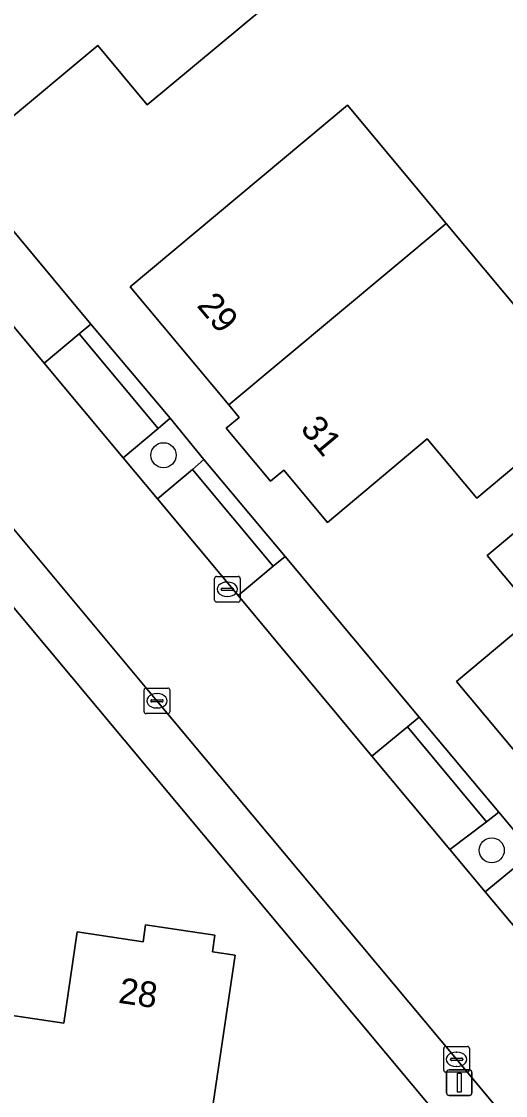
# Model space of a CAD drawing. Extents: x 164148 to 165261, y 382513 to 383432.
# Drawn here: x 164776.74 to 164795.63, y 383011.96 to 383053.88 of the extents above; entities that cross this region are included whole.
import ezdxf

# ---------------------------------------------------------------- set-up
doc = ezdxf.new("R2010")
doc.units = 0
for name, color, linetype in [('IMGEO_Boom', 7, 'Continuous'), ('IMGEO_Erf', 7, 'Continuous'), ('IMGEO_Groenvoorziening', 7, 'Continuous'), ('IMGEO_Kolk', 7, 'Continuous'), ('IMGEO_Lichtmast', 7, 'Continuous'), ('IMGEO_Pand', 7, 'Continuous'), ('IMGEO_Pand_nummerreeks', 7, 'Continuous'), ('IMGEO_Parkeervlak_open', 7, 'Continuous'), ('IMGEO_Rijbaan_lokaal_open', 7, 'Continuous'), ('IMGEO_Voetpad_open', 7, 'Continuous')]:
    doc.layers.add(name, color=color, linetype=linetype)

msp = doc.modelspace()

# ---------------------------------------------------------------- linework, layer by layer
at = {"layer": 'IMGEO_Boom'}
for centre in [(164782.284, 383036.954), (164795.095, 383021.53)]:
    msp.add_circle(centre, 0.489, dxfattribs=at)
at = {"layer": 'IMGEO_Erf'}
for points in [[(164774.713, 383068.268), (164780.486, 383061.369), (164786.258, 383054.47), (164781.652, 383050.629), (164779.717, 383052.949), (164775.871, 383049.742), (164775.823, 383049.702), (164774.139, 383051.722), (164773.628, 383051.296), (164771.905, 383053.356), (164772.419, 383053.785), (164772.009, 383054.277), (164768.168, 383058.885), (164772.051, 383062.122), (164770.12, 383064.439)], [(164789.459, 383050.622), (164793.317, 383046.003), (164799.079, 383039.106), (164794.507, 383035.279), (164792.575, 383037.588), (164788.685, 383034.332), (164786.979, 383036.371), (164786.465, 383035.941), (164784.735, 383038.008), (164785.241, 383038.431), (164784.834, 383038.917), (164780.979, 383043.523)], [(164773.625, 383034.37), (164756.914, 383036.848), (164756.945, 383037.007), (164750.961, 383037.884), (164745.467, 383038.7), (164743.325, 383039.011), (164732.535, 383040.594), (164726.832, 383041.442), (164721.322, 383042.249), (164719.176, 383042.567), (164708.591, 383044.131), (164702.568, 383045.027), (164697.666, 383045.734), (164696.644, 383045.892), (164694.5, 383046.223), (164676.627, 383048.817), (164672.72, 383049.384), (164670.369, 383036.742), (164669.457, 383030.808), (164668.043, 383018.43), (164792.926, 382999.883), (164794.329, 383009.577), (164793.988, 383009.985)], [(164800.287, 383037.53), (164806.077, 383030.603), (164811.852, 383023.693), (164807.266, 383019.849), (164805.309, 383022.184), (164801.419, 383018.924), (164797.58, 383023.505), (164793.713, 383028.12), (164796.845, 383030.735), (164794.917, 383033.045)], [(164784.293, 383018.222), (164784.196, 383017.562), (164785.081, 383017.432), (164783.318, 383005.501), (164774.198, 383006.849), (164775.415, 383015.23), (164778.393, 383014.789), (164778.918, 383018.342), (164781.485, 383017.963), (164781.583, 383018.623)]]:
    msp.add_lwpolyline(points, close=True, dxfattribs=at)
msp.add_lwpolyline([(164766.59, 383057.489), (164769.673, 383053.79), (164771.005, 383052.196), (164774.189, 383048.376), (164779.454, 383042.072), (164782.539, 383038.402), (164783.857, 383036.783), (164787.032, 383033.002), (164792.262, 383026.731), (164795.373, 383023.024), (164796.68, 383021.442)], dxfattribs=at)
at = {"layer": 'IMGEO_Groenvoorziening'}
for points in [[(164782.539, 383038.402), (164782.079, 383038), (164780.707, 383036.845), (164782.046, 383035.254), (164783.41, 383036.401), (164783.857, 383036.783)], [(164796.68, 383021.442), (164795.373, 383023.024), (164794.892, 383022.646), (164793.463, 383021.56), (164794.843, 383019.914), (164796.234, 383021.058)]]:
    msp.add_lwpolyline(points, close=True, dxfattribs=at)
at = {"layer": 'IMGEO_Kolk'}
for p, q in [((164784.275, 383031.295), (164784.275, 383032.147)), ((164784.35, 383032.221), (164785.202, 383032.221)), ((164784.763, 383032.001), (164784.788, 383032.001)), ((164785.276, 383032.147), (164785.276, 383031.295)), ((164784.534, 383031.715), (164784.534, 383031.727)), ((164784.972, 383031.678), (164784.574, 383031.678)), ((164784.577, 383031.764), (164784.975, 383031.764)), ((164785.018, 383031.727), (164785.018, 383031.715)), ((164785.202, 383031.221), (164784.35, 383031.221)), ((164784.786, 383031.441), (164784.761, 383031.441)), ((164781.528, 383026.94), (164781.528, 383027.792)), ((164781.603, 383027.866), (164782.455, 383027.866)), ((164782.529, 383027.792), (164782.529, 383026.94)), ((164781.787, 383027.36), (164781.787, 383027.372)), ((164782.225, 383027.323), (164781.827, 383027.323)), ((164781.83, 383027.409), (164782.228, 383027.409)), ((164782.016, 383027.646), (164782.041, 383027.646)), ((164782.271, 383027.372), (164782.271, 383027.36)), ((164782.455, 383026.866), (164781.603, 383026.866)), ((164782.039, 383027.086), (164782.014, 383027.086)), ((164793.295, 383013.872), (164794.147, 383013.872)), ((164793.22, 383012.946), (164793.22, 383013.798)), ((164793.708, 383013.652), (164793.733, 383013.652)), ((164794.221, 383013.798), (164794.221, 383012.946)), ((164793.479, 383013.366), (164793.479, 383013.378)), ((164793.917, 383013.329), (164793.519, 383013.329)), ((164793.522, 383013.415), (164793.92, 383013.415)), ((164793.731, 383013.092), (164793.706, 383013.092)), ((164793.963, 383013.378), (164793.963, 383013.366)), ((164794.147, 383012.872), (164793.295, 383012.872))]:
    msp.add_line(p, q, dxfattribs=at)
for points in [[(164784.275, 383031.295), (164784.275, 383032.147)], [(164784.35, 383032.221), (164785.202, 383032.221)], [(164785.276, 383032.147), (164785.276, 383031.295)], [(164785.202, 383031.221), (164784.35, 383031.221)], [(164781.528, 383026.94), (164781.528, 383027.792)], [(164781.603, 383027.866), (164782.455, 383027.866)], [(164782.529, 383027.792), (164782.529, 383026.94)], [(164782.455, 383026.866), (164781.603, 383026.866)], [(164793.295, 383013.872), (164794.147, 383013.872)], [(164793.22, 383012.946), (164793.22, 383013.798)], [(164794.221, 383013.798), (164794.221, 383012.946)], [(164794.147, 383012.872), (164793.295, 383012.872)]]:
    msp.add_lwpolyline(points, dxfattribs=at)
for centre, radius, start, end in [((164784.352, 383032.145), 0.0765, 91.552, 178.448), ((164784.352, 383032.145), 0.0765, 91.552, 178.448), ((164785.2, 383032.145), 0.0765, 1.552, 88.448), ((164785.2, 383032.145), 0.0765, 1.552, 88.448), ((164784.574, 383031.724), 0.0403, 85.8775, 175.7526), ((164784.571, 383031.714), 0.0366, 178.938, 274.7102), ((164784.975, 383031.721), 0.043, 264.8664, 352.4533), ((164784.979, 383031.726), 0.0386, 1.7309, 96.639), ((164784.352, 383031.297), 0.0765, 181.552, 268.448), ((164784.352, 383031.297), 0.0765, 181.552, 268.448), ((164785.2, 383031.297), 0.0765, 271.552, 358.448), ((164785.2, 383031.297), 0.0765, 271.552, 358.448), ((164781.605, 383027.79), 0.0765, 91.552, 178.448), ((164781.605, 383027.79), 0.0765, 91.552, 178.448), ((164782.453, 383027.79), 0.0765, 1.552, 88.448), ((164782.453, 383027.79), 0.0765, 1.552, 88.448), ((164781.827, 383027.369), 0.0403, 85.8775, 175.7526), ((164781.824, 383027.359), 0.0366, 178.938, 274.7102), ((164782.228, 383027.366), 0.043, 264.8664, 352.4533), ((164782.232, 383027.371), 0.0386, 1.7309, 96.639), ((164781.605, 383026.942), 0.0765, 181.552, 268.448), ((164781.605, 383026.942), 0.0765, 181.552, 268.448), ((164782.453, 383026.942), 0.0765, 271.552, 358.448), ((164782.453, 383026.942), 0.0765, 271.552, 358.448), ((164793.297, 383013.796), 0.0765, 91.552, 178.448), ((164793.297, 383013.796), 0.0765, 91.552, 178.448), ((164794.145, 383013.796), 0.0765, 1.552, 88.448), ((164794.145, 383013.796), 0.0765, 1.552, 88.448), ((164793.519, 383013.375), 0.0403, 85.8775, 175.7526), ((164793.516, 383013.365), 0.0366, 178.938, 274.7102), ((164793.92, 383013.372), 0.043, 264.8664, 352.4533), ((164793.924, 383013.377), 0.0386, 1.7309, 96.639), ((164793.297, 383012.948), 0.0765, 181.552, 268.448), ((164793.297, 383012.948), 0.0765, 181.552, 268.448), ((164794.145, 383012.948), 0.0765, 271.552, 358.448), ((164794.145, 383012.948), 0.0765, 271.552, 358.448)]:
    msp.add_arc(centre, radius, start, end, dxfattribs=at)
for centre, major_axis, ratio, start_param, end_param in [((164784.762, 383031.721), (-0.387, 0.002), 0.722429, 4.712389, 7.853982), ((164784.787, 383031.721), (-0.39, 0.002), 0.717154, 1.570796, 4.712389), ((164782.015, 383027.366), (-0.387, 0.002), 0.722429, 4.712389, 7.853982), ((164782.04, 383027.366), (-0.39, 0.002), 0.717154, 1.570796, 4.712389), ((164793.707, 383013.372), (-0.387, 0.002), 0.722429, 4.712389, 7.853982), ((164793.732, 383013.372), (-0.39, 0.002), 0.717154, 1.570796, 4.712389)]:
    msp.add_ellipse(centre, major_axis=major_axis, ratio=ratio, start_param=start_param, end_param=end_param, dxfattribs=at)
at = {"layer": 'IMGEO_Lichtmast'}
for p, q in [((164793.331, 383012.058), (164793.331, 383012.858)), ((164793.331, 383012.858), (164793.331, 383012.058)), ((164793.431, 383012.958), (164794.221, 383012.958)), ((164794.221, 383012.958), (164793.431, 383012.958)), ((164794.321, 383012.858), (164794.321, 383012.058)), ((164794.321, 383012.058), (164794.321, 383012.858)), ((164794.221, 383011.958), (164793.431, 383011.958)), ((164793.431, 383011.958), (164794.221, 383011.958))]:
    msp.add_line(p, q, dxfattribs=at)
msp.add_lwpolyline([(164793.751, 383012.833), (164793.901, 383012.833), (164793.901, 383012.083), (164793.751, 383012.083), (164793.751, 383012.833)], dxfattribs=at)
for centre, start, end in [((164793.431, 383012.858), 90, 180), ((164793.431, 383012.858), 90, 180), ((164794.221, 383012.858), 0, 90), ((164794.221, 383012.858), 360, 90), ((164793.431, 383012.058), 180, 270), ((164793.431, 383012.058), 180, 270), ((164794.221, 383012.058), 270, 0), ((164794.221, 383012.058), 270, 0)]:
    msp.add_arc(centre, 0.1, start, end, dxfattribs=at)
at = {"layer": 'IMGEO_Pand'}
for points in [[(164780.486, 383061.369), (164772.009, 383054.277), (164772.419, 383053.785), (164771.905, 383053.356), (164773.628, 383051.296), (164774.139, 383051.722), (164775.823, 383049.702), (164775.871, 383049.742), (164779.717, 383052.949), (164781.652, 383050.629), (164786.258, 383054.47)], [(164793.317, 383046.003), (164789.459, 383050.622), (164780.979, 383043.523), (164784.834, 383038.917)], [(164793.317, 383046.003), (164784.834, 383038.917), (164785.241, 383038.431), (164784.735, 383038.008), (164786.465, 383035.941), (164786.979, 383036.371), (164788.685, 383034.332), (164792.575, 383037.588), (164794.507, 383035.279), (164799.079, 383039.106)], [(164806.077, 383030.603), (164800.287, 383037.53), (164794.917, 383033.045), (164796.845, 383030.735), (164793.713, 383028.12), (164797.58, 383023.505)], [(164785.081, 383017.432), (164784.196, 383017.562), (164784.293, 383018.222), (164781.583, 383018.623), (164781.485, 383017.963), (164778.918, 383018.342), (164778.393, 383014.789), (164775.415, 383015.23), (164774.198, 383006.849), (164783.318, 383005.501)]]:
    msp.add_lwpolyline(points, close=True, dxfattribs=at)
at = {"layer": 'IMGEO_Parkeervlak_open'}
for points in [[(164778.997, 383041.695), (164777.624, 383040.546), (164780.707, 383036.845), (164782.079, 383038)], [(164783.41, 383036.401), (164782.046, 383035.254), (164785.193, 383031.48), (164786.565, 383032.625)], [(164791.805, 383026.354), (164790.41, 383025.204), (164793.463, 383021.56), (164794.892, 383022.646)], [(164796.234, 383021.058), (164794.843, 383019.914), (164798.018, 383016.107), (164799.444, 383017.319)]]:
    msp.add_lwpolyline(points, close=True, dxfattribs=at)
at = {"layer": 'IMGEO_Rijbaan_lokaal_open'}
for points in [[(164814.316, 382986.078), (164824.191, 382984.713), (164822.339, 382987.011), (164822.315, 382987.027), (164817.568, 382992.747), (164814.483, 382996.412), (164810.702, 383000.916), (164807.691, 383004.534), (164806.408, 383006.093), (164803.165, 383009.943), (164798.018, 383016.107), (164794.843, 383019.914), (164793.463, 383021.56), (164790.41, 383025.204), (164785.193, 383031.48), (164782.046, 383035.254), (164780.707, 383036.845), (164777.624, 383040.546), (164772.36, 383046.857), (164769.192, 383050.647), (164767.857, 383052.253), (164764.743, 383055.943), (164759.595, 383062.145)], [(164771.8, 383039.66), (164773.622, 383037.443), (164782.029, 383027.366), (164793.721, 383013.372), (164807.417, 382996.914), (164810.146, 382993.692), (164812.326, 382991.078)]]:
    msp.add_lwpolyline(points, dxfattribs=at)
at = {"layer": 'IMGEO_Voetpad_open'}
for points in [[(164774.189, 383048.376), (164773.722, 383047.994), (164772.36, 383046.857), (164777.624, 383040.546), (164778.997, 383041.695), (164779.454, 383042.072)], [(164779.454, 383042.072), (164778.997, 383041.695), (164782.079, 383038), (164782.539, 383038.402)], [(164783.857, 383036.783), (164783.41, 383036.401), (164786.565, 383032.625), (164787.032, 383033.002)], [(164787.032, 383033.002), (164786.565, 383032.625), (164785.193, 383031.48), (164790.41, 383025.204), (164791.805, 383026.354), (164792.262, 383026.731)], [(164792.262, 383026.731), (164791.805, 383026.354), (164794.892, 383022.646), (164795.373, 383023.024)]]:
    msp.add_lwpolyline(points, close=True, dxfattribs=at)
for points in [[(164793.721, 383013.372), (164782.029, 383027.366), (164773.622, 383037.443), (164771.8, 383039.66)], [(164770.154, 383038.576), (164773.625, 383034.37), (164793.988, 383009.985), (164794.329, 383009.577), (164807.059, 382994.322), (164810.811, 382989.816)], [(164812.326, 382991.078), (164810.146, 382993.692), (164807.417, 382996.914), (164793.721, 383013.372)]]:
    msp.add_lwpolyline(points, dxfattribs=at)

# ---------------------------------------------------------------- texts
at = {"layer": 'IMGEO_Pand_nummerreeks'}
for s, rotation, p in [('29', 309.9292, (164783.556, 383042.782)), ('31', 309.9178, (164787.592, 383037.976)), ('28', 351.6004, (164780.493, 383015.582))]:
    msp.add_text(s, height=1, rotation=rotation, dxfattribs=at).set_placement(p)

doc.saveas('drawing.dxf')
